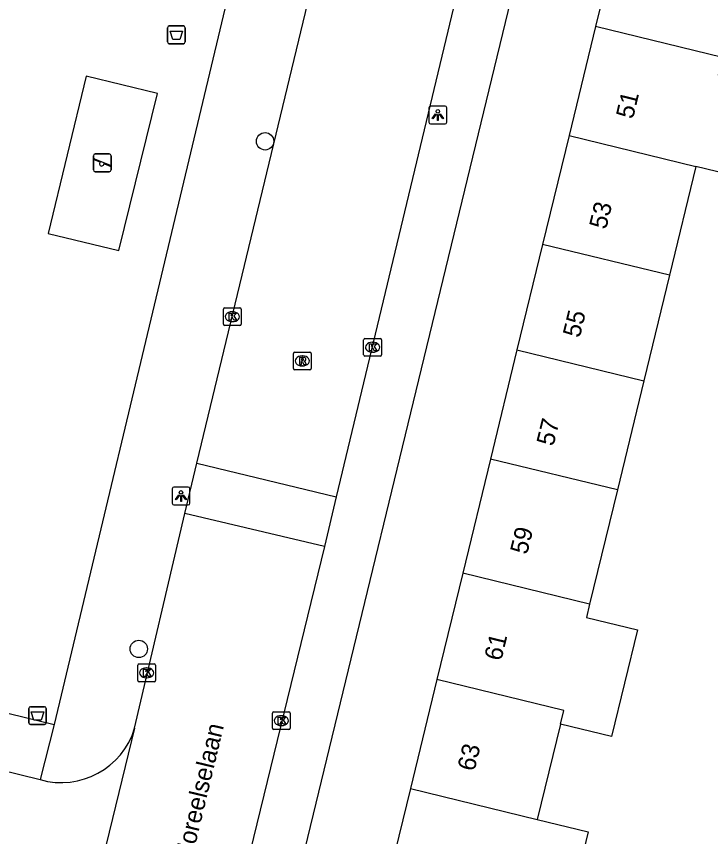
# Model space of a CAD drawing. Extents: x 162812 to 163818, y 381639 to 382470.
# Drawn here: x 163164.66 to 163203.73, y 382135.2 to 382181.34 of the extents above; entities that cross this region are included whole.
import ezdxf

# ---------------------------------------------------------------- set-up
doc = ezdxf.new("R2010")
doc.units = 0
for name, color, linetype in [('IMGEO_Afvalbak', 7, 'Continuous'), ('IMGEO_Boom', 7, 'Continuous'), ('IMGEO_Groenvoorziening', 7, 'Continuous'), ('IMGEO_Kolk', 7, 'Continuous'), ('IMGEO_Lichtpunt', 7, 'Continuous'), ('IMGEO_Openbare_ruimte_label', 7, 'Continuous'), ('IMGEO_Pand', 7, 'Continuous'), ('IMGEO_Pand_nummerreeks', 7, 'Continuous'), ('IMGEO_Rijbaan_lokaal_open', 7, 'Continuous'), ('IMGEO_Rioolput', 7, 'Continuous'), ('IMGEO_Speelvoorziening', 7, 'Continuous'), ('IMGEO_Voetpad_open', 7, 'Continuous')]:
    doc.layers.add(name, color=color, linetype=linetype)

msp = doc.modelspace()

# ---------------------------------------------------------------- linework, layer by layer
at = {"layer": 'IMGEO_Afvalbak'}
for p, q in [((163173.168, 382179.903), (163173.168, 382180.703)), ((163173.168, 382180.703), (163173.168, 382179.903)), ((163173.268, 382180.803), (163174.058, 382180.803)), ((163174.058, 382180.803), (163173.268, 382180.803)), ((163174.158, 382180.703), (163174.158, 382179.903)), ((163174.158, 382179.903), (163174.158, 382180.703)), ((163174.058, 382179.803), (163173.268, 382179.803)), ((163173.268, 382179.803), (163174.058, 382179.803)), ((163165.356, 382141.609), (163165.356, 382142.409)), ((163165.356, 382142.409), (163165.356, 382141.609)), ((163165.456, 382142.509), (163166.246, 382142.509)), ((163166.246, 382142.509), (163165.456, 382142.509)), ((163166.346, 382142.409), (163166.346, 382141.609)), ((163166.346, 382141.609), (163166.346, 382142.409)), ((163166.246, 382141.509), (163165.456, 382141.509)), ((163165.456, 382141.509), (163166.246, 382141.509))]:
    msp.add_line(p, q, dxfattribs=at)
for points in [[(163173.311, 382180.517), (163174.015, 382180.517), (163173.866, 382180.047), (163173.46, 382180.047), (163173.311, 382180.517)], [(163165.499, 382142.223), (163166.203, 382142.223), (163166.054, 382141.753), (163165.648, 382141.753), (163165.499, 382142.223)]]:
    msp.add_lwpolyline(points, dxfattribs=at)
for centre, start, end in [((163173.268, 382180.703), 90, 180), ((163173.268, 382180.703), 90, 180), ((163174.058, 382180.703), 0, 90), ((163174.058, 382180.703), 360, 90), ((163173.268, 382179.903), 180, 270), ((163173.268, 382179.903), 180, 270), ((163174.058, 382179.903), 270, 0), ((163174.058, 382179.903), 270, 0), ((163165.456, 382142.409), 90, 180), ((163165.456, 382142.409), 90, 180), ((163166.246, 382142.409), 0, 90), ((163166.246, 382142.409), 360, 90), ((163165.456, 382141.609), 180, 270), ((163165.456, 382141.609), 180, 270), ((163166.246, 382141.609), 270, 0), ((163166.246, 382141.609), 270, 0)]:
    msp.add_arc(centre, 0.1, start, end, dxfattribs=at)
at = {"layer": 'IMGEO_Boom'}
for centre in [(163178.659, 382174.314), (163171.551, 382145.761)]:
    msp.add_circle(centre, 0.489, dxfattribs=at)
at = {"layer": 'IMGEO_Groenvoorziening'}
msp.add_lwpolyline([(163170.426, 382168.164), (163172.601, 382177.004), (163168.596, 382177.981), (163166.453, 382169.132), (163170.426, 382168.164)], dxfattribs=at)
at = {"layer": 'IMGEO_Kolk'}
for p, q in [((163176.311, 382164.023), (163176.311, 382164.875)), ((163176.386, 382164.949), (163177.238, 382164.949)), ((163177.312, 382164.875), (163177.312, 382164.023)), ((163176.799, 382164.729), (163176.824, 382164.729)), ((163177.238, 382163.949), (163176.386, 382163.949)), ((163176.822, 382164.169), (163176.797, 382164.169)), ((163184.206, 382162.303), (163184.206, 382163.155)), ((163184.281, 382163.229), (163185.133, 382163.229)), ((163184.694, 382163.009), (163184.719, 382163.009)), ((163185.207, 382163.155), (163185.207, 382162.303)), ((163184.717, 382162.449), (163184.692, 382162.449)), ((163185.133, 382162.229), (163184.281, 382162.229)), ((163171.568, 382144.916), (163172.42, 382144.916)), ((163171.493, 382143.99), (163171.493, 382144.842)), ((163171.981, 382144.696), (163172.006, 382144.696)), ((163172.494, 382144.842), (163172.494, 382143.99)), ((163172.004, 382144.136), (163171.979, 382144.136)), ((163172.42, 382143.916), (163171.568, 382143.916)), ((163179.075, 382141.301), (163179.075, 382142.153)), ((163179.15, 382142.227), (163180.002, 382142.227)), ((163180.076, 382142.153), (163180.076, 382141.301)), ((163179.563, 382142.007), (163179.588, 382142.007)), ((163180.002, 382141.227), (163179.15, 382141.227)), ((163179.586, 382141.447), (163179.561, 382141.447))]:
    msp.add_line(p, q, dxfattribs=at)
for points in [[(163176.311, 382164.023), (163176.311, 382164.875)], [(163176.386, 382164.949), (163177.238, 382164.949)], [(163177.312, 382164.875), (163177.312, 382164.023)], [(163176.632, 382164.649), (163176.755, 382164.649), (163176.755, 382164.498), (163176.885, 382164.649), (163177.049, 382164.649), (163176.903, 382164.498), (163177.056, 382164.249), (163176.904, 382164.249), (163176.819, 382164.413), (163176.755, 382164.346), (163176.755, 382164.249), (163176.632, 382164.249), (163176.632, 382164.649)], [(163177.238, 382163.949), (163176.386, 382163.949)], [(163184.206, 382162.303), (163184.206, 382163.155)], [(163184.281, 382163.229), (163185.133, 382163.229)], [(163184.527, 382162.929), (163184.65, 382162.929), (163184.65, 382162.778), (163184.78, 382162.929), (163184.944, 382162.929), (163184.798, 382162.778), (163184.951, 382162.529), (163184.799, 382162.529), (163184.714, 382162.693), (163184.65, 382162.626), (163184.65, 382162.529), (163184.527, 382162.529), (163184.527, 382162.929)], [(163185.207, 382163.155), (163185.207, 382162.303)], [(163185.133, 382162.229), (163184.281, 382162.229)], [(163171.568, 382144.916), (163172.42, 382144.916)], [(163171.493, 382143.99), (163171.493, 382144.842)], [(163171.814, 382144.616), (163171.937, 382144.616), (163171.937, 382144.465), (163172.067, 382144.616), (163172.231, 382144.616), (163172.085, 382144.465), (163172.238, 382144.216), (163172.086, 382144.216), (163172.001, 382144.38), (163171.937, 382144.313), (163171.937, 382144.216), (163171.814, 382144.216), (163171.814, 382144.616)], [(163172.494, 382144.842), (163172.494, 382143.99)], [(163172.42, 382143.916), (163171.568, 382143.916)], [(163179.075, 382141.301), (163179.075, 382142.153)], [(163179.15, 382142.227), (163180.002, 382142.227)], [(163180.076, 382142.153), (163180.076, 382141.301)], [(163179.396, 382141.927), (163179.519, 382141.927), (163179.519, 382141.776), (163179.649, 382141.927), (163179.813, 382141.927), (163179.667, 382141.776), (163179.82, 382141.527), (163179.668, 382141.527), (163179.583, 382141.691), (163179.519, 382141.624), (163179.519, 382141.527), (163179.396, 382141.527), (163179.396, 382141.927)], [(163180.002, 382141.227), (163179.15, 382141.227)]]:
    msp.add_lwpolyline(points, dxfattribs=at)
for centre, start, end in [((163176.388, 382164.873), 91.552, 178.448), ((163176.388, 382164.873), 91.552, 178.448), ((163177.236, 382164.873), 1.552, 88.448), ((163177.236, 382164.873), 1.552, 88.448), ((163176.388, 382164.025), 181.552, 268.448), ((163176.388, 382164.025), 181.552, 268.448), ((163177.236, 382164.025), 271.552, 358.448), ((163177.236, 382164.025), 271.552, 358.448), ((163184.283, 382163.153), 91.552, 178.448), ((163184.283, 382163.153), 91.552, 178.448), ((163185.131, 382163.153), 1.552, 88.448), ((163185.131, 382163.153), 1.552, 88.448), ((163184.283, 382162.305), 181.552, 268.448), ((163184.283, 382162.305), 181.552, 268.448), ((163185.131, 382162.305), 271.552, 358.448), ((163185.131, 382162.305), 271.552, 358.448), ((163171.57, 382144.84), 91.552, 178.448), ((163171.57, 382144.84), 91.552, 178.448), ((163172.418, 382144.84), 1.552, 88.448), ((163172.418, 382144.84), 1.552, 88.448), ((163171.57, 382143.992), 181.552, 268.448), ((163171.57, 382143.992), 181.552, 268.448), ((163172.418, 382143.992), 271.552, 358.448), ((163172.418, 382143.992), 271.552, 358.448), ((163179.152, 382142.151), 91.552, 178.448), ((163179.152, 382142.151), 91.552, 178.448), ((163180, 382142.151), 1.552, 88.448), ((163180, 382142.151), 1.552, 88.448), ((163179.152, 382141.303), 181.552, 268.448), ((163179.152, 382141.303), 181.552, 268.448), ((163180, 382141.303), 271.552, 358.448), ((163180, 382141.303), 271.552, 358.448)]:
    msp.add_arc(centre, 0.0765, start, end, dxfattribs=at)
for centre, major_axis, ratio, start_param, end_param in [((163176.798, 382164.449), (-0.387, 0.002), 0.722429, 4.712389, 7.853982), ((163176.823, 382164.449), (-0.39, 0.002), 0.717154, 1.570796, 4.712389), ((163184.693, 382162.729), (-0.387, 0.002), 0.722429, 4.712389, 7.853982), ((163184.718, 382162.729), (-0.39, 0.002), 0.717154, 1.570796, 4.712389), ((163171.98, 382144.416), (-0.387, 0.002), 0.722429, 4.712389, 7.853982), ((163172.005, 382144.416), (-0.39, 0.002), 0.717154, 1.570796, 4.712389), ((163179.562, 382141.727), (-0.387, 0.002), 0.722429, 4.712389, 7.853982), ((163179.587, 382141.727), (-0.39, 0.002), 0.717154, 1.570796, 4.712389)]:
    msp.add_ellipse(centre, major_axis=major_axis, ratio=ratio, start_param=start_param, end_param=end_param, dxfattribs=at)
at = {"layer": 'IMGEO_Lichtpunt'}
for p, q in [((163188.785, 382176.294), (163187.977, 382176.294)), ((163188.785, 382176.294), (163187.977, 382176.294)), ((163187.883, 382176.199), (163187.883, 382175.392)), ((163187.883, 382176.199), (163187.883, 382175.392)), ((163188.879, 382175.392), (163188.879, 382176.199)), ((163188.879, 382175.392), (163188.879, 382176.199)), ((163187.977, 382175.298), (163188.785, 382175.298)), ((163187.977, 382175.298), (163188.785, 382175.298)), ((163173.431, 382154.768), (163173.431, 382153.961)), ((163173.431, 382154.768), (163173.431, 382153.961)), ((163174.333, 382154.863), (163173.525, 382154.863)), ((163174.333, 382154.863), (163173.525, 382154.863)), ((163174.427, 382153.961), (163174.427, 382154.768)), ((163174.427, 382153.961), (163174.427, 382154.768)), ((163173.525, 382153.867), (163174.333, 382153.867)), ((163173.525, 382153.867), (163174.333, 382153.867))]:
    msp.add_line(p, q, dxfattribs=at)
for points in [[(163188.257, 382175.863), (163188.296, 382175.835), (163188.108, 382175.573), (163188.07, 382175.6), (163188.257, 382175.863)], [(163188.359, 382175.815), (163188.406, 382175.815), (163188.406, 382175.493), (163188.359, 382175.493), (163188.359, 382175.815)], [(163188.469, 382175.835), (163188.507, 382175.862), (163188.694, 382175.6), (163188.655, 382175.572), (163188.469, 382175.835)], [(163173.805, 382154.432), (163173.844, 382154.404), (163173.656, 382154.142), (163173.618, 382154.169), (163173.805, 382154.432)], [(163173.907, 382154.384), (163173.954, 382154.384), (163173.954, 382154.062), (163173.907, 382154.062), (163173.907, 382154.384)], [(163174.017, 382154.404), (163174.055, 382154.431), (163174.242, 382154.169), (163174.203, 382154.141), (163174.017, 382154.404)]]:
    msp.add_lwpolyline(points, dxfattribs=at)
for centre in [(163188.382, 382175.997), (163173.93, 382154.566)]:
    msp.add_circle(centre, 0.0994, dxfattribs=at)
for centre, start, end in [((163187.977, 382176.199), 90, 180), ((163187.977, 382176.199), 90, 180), ((163188.785, 382176.199), 0, 90), ((163188.785, 382176.199), 0, 90), ((163187.977, 382175.392), 180, 270), ((163187.977, 382175.392), 180, 270), ((163188.785, 382175.392), 270, 0), ((163188.785, 382175.392), 270, 360), ((163173.525, 382154.768), 90, 180), ((163173.525, 382154.768), 90, 180), ((163174.333, 382154.768), 0, 90), ((163174.333, 382154.768), 0, 90), ((163173.525, 382153.961), 180, 270), ((163173.525, 382153.961), 180, 270), ((163174.333, 382153.961), 270, 0), ((163174.333, 382153.961), 270, 360)]:
    msp.add_arc(centre, 0.0946, start, end, dxfattribs=at)
at = {"layer": 'IMGEO_Pand'}
for points in [[(163198.564, 382186.142), (163197.258, 382180.77)], [(163197.258, 382180.77), (163195.768, 382174.642)], [(163204.399, 382179.034), (163197.258, 382180.77)], [(163204.399, 382179.034), (163204.155, 382178.029), (163207.163, 382177.298), (163205.917, 382172.175), (163202.909, 382172.906)], [(163195.768, 382174.642), (163194.277, 382168.512)], [(163195.768, 382174.642), (163202.909, 382172.906)], [(163202.909, 382172.906), (163201.419, 382166.776)], [(163194.277, 382168.512), (163192.835, 382162.579)], [(163201.419, 382166.776), (163194.277, 382168.512)], [(163201.419, 382166.776), (163199.976, 382160.843)], [(163192.835, 382162.579), (163191.343, 382156.444)], [(163192.835, 382162.579), (163199.976, 382160.843)], [(163199.976, 382160.843), (163198.484, 382154.708)], [(163191.343, 382156.444), (163189.78, 382150.015)], [(163198.484, 382154.708), (163191.343, 382156.444)], [(163198.484, 382154.708), (163196.921, 382148.278)], [(163189.78, 382150.015), (163188.325, 382144.032)], [(163196.921, 382148.278), (163189.78, 382150.015)], [(163196.921, 382148.278), (163196.74, 382147.532), (163199.612, 382146.833), (163198.151, 382140.827), (163195.279, 382141.526)], [(163188.325, 382144.032), (163186.835, 382137.904)], [(163195.279, 382141.526), (163195.466, 382142.295), (163188.325, 382144.032)], [(163195.279, 382141.526), (163193.976, 382136.167)], [(163186.835, 382137.904), (163185.308, 382131.626)], [(163186.835, 382137.904), (163193.976, 382136.167)], [(163193.976, 382136.167), (163196.846, 382135.469), (163195.32, 382129.191)]]:
    msp.add_lwpolyline(points, dxfattribs=at)
at = {"layer": 'IMGEO_Rijbaan_lokaal_open'}
for points in [[(163174.825, 382156.215), (163189.971, 382219.062)], [(163197.737, 382217.199), (163182.664, 382154.325)], [(163073.057, 382162.84), (163080.292, 382160.099), (163088.105, 382157.675), (163100.812, 382154.423), (163165.995, 382138.411)], [(163174.142, 382153.38), (163174.825, 382156.215)], [(163174.825, 382156.215), (163182.664, 382154.325)], [(163182.664, 382154.325), (163181.993, 382151.527)], [(163171.317, 382141.304), (163174.142, 382153.38)], [(163181.993, 382151.527), (163174.142, 382153.38)], [(163181.993, 382151.527), (163172.306, 382111.79)], [(163171.317, 382141.304), (163167.754, 382126.763)]]:
    msp.add_lwpolyline(points, dxfattribs=at)
msp.add_arc((163167.184, 382142.565), 4.321, 254.0197, 343.0366, dxfattribs=at)
at = {"layer": 'IMGEO_Rioolput'}
for p, q in [((163180.328, 382162.461), (163181.18, 382162.461)), ((163180.253, 382161.535), (163180.253, 382162.387)), ((163180.741, 382162.241), (163180.766, 382162.241)), ((163181.254, 382162.387), (163181.254, 382161.535)), ((163180.764, 382161.681), (163180.739, 382161.681)), ((163181.18, 382161.461), (163180.328, 382161.461))]:
    msp.add_line(p, q, dxfattribs=at)
for points in [[(163180.328, 382162.461), (163181.18, 382162.461)], [(163180.253, 382161.535), (163180.253, 382162.387)], [(163180.842, 382162.159), (163180.59, 382162.161), (163180.59, 382161.761)], [(163180.768, 382162.08), (163180.714, 382162.08), (163180.714, 382161.999)], [(163180.714, 382161.999), (163180.766, 382161.999)], [(163181.254, 382162.387), (163181.254, 382161.535)], [(163180.59, 382161.761), (163180.714, 382161.761), (163180.714, 382161.923), (163180.725, 382161.923)], [(163180.772, 382161.894), (163180.843, 382161.761), (163180.983, 382161.761), (163180.918, 382161.887)], [(163181.18, 382161.461), (163180.328, 382161.461)]]:
    msp.add_lwpolyline(points, dxfattribs=at)
for centre, radius, start, end in [((163180.33, 382162.385), 0.0765, 91.552, 178.448), ((163180.33, 382162.385), 0.0765, 91.552, 178.448), ((163181.178, 382162.385), 0.0765, 1.552, 88.448), ((163181.178, 382162.385), 0.0765, 1.552, 88.448), ((163180.75, 382162.188), 0.19, 274.7715, 282.9687), ((163180.774, 382161.984), 0.0964, 77.0061, 93.1865), ((163180.788, 382162.041), 0.0378, 276.6634, 79.6772), ((163180.841, 382162.049), 0.109, 350.3612, 89.416), ((163180.839, 382162.049), 0.112, 277.5842, 350.9817), ((163180.33, 382161.537), 0.0765, 181.552, 268.448), ((163180.33, 382161.537), 0.0765, 181.552, 268.448), ((163180.724, 382161.87), 0.0533, 26.0293, 88.6989), ((163180.823, 382161.834), 0.108, 29.5134, 73.7905), ((163181.178, 382161.537), 0.0765, 271.552, 358.448), ((163181.178, 382161.537), 0.0765, 271.552, 358.448)]:
    msp.add_arc(centre, radius, start, end, dxfattribs=at)
for centre, major_axis, ratio, start_param, end_param in [((163180.74, 382161.961), (-0.387, 0.002), 0.722429, 4.712389, 7.853982), ((163180.765, 382161.961), (-0.39, 0.002), 0.717154, 1.570796, 4.712389)]:
    msp.add_ellipse(centre, major_axis=major_axis, ratio=ratio, start_param=start_param, end_param=end_param, dxfattribs=at)
at = {"layer": 'IMGEO_Speelvoorziening'}
for p, q in [((163169.097, 382173.606), (163169.887, 382173.606)), ((163169.887, 382173.606), (163169.097, 382173.606)), ((163168.997, 382172.706), (163168.997, 382173.506)), ((163168.997, 382173.506), (163168.997, 382172.706)), ((163169.38, 382173.134), (163169.041, 382173.271)), ((163169.066, 382173.331), (163169.942, 382172.978)), ((163169.918, 382172.918), (163169.578, 382173.055)), ((163169.987, 382173.506), (163169.987, 382172.706)), ((163169.987, 382172.706), (163169.987, 382173.506)), ((163169.887, 382172.606), (163169.097, 382172.606)), ((163169.097, 382172.606), (163169.887, 382172.606))]:
    msp.add_line(p, q, dxfattribs=at)
for centre, radius, start, end in [((163169.097, 382173.506), 0.1, 90, 180), ((163169.097, 382173.506), 0.1, 90, 180), ((163169.887, 382173.506), 0.1, 0, 90), ((163169.887, 382173.506), 0.1, 360, 90), ((163169.054, 382173.301), 0.0327, 68.078, 248.078), ((163169.459, 382173.044), 0.12, 130.9928, 5.1632), ((163169.097, 382172.706), 0.1, 180, 270), ((163169.097, 382172.706), 0.1, 180, 270), ((163169.887, 382172.706), 0.1, 270, 0), ((163169.887, 382172.706), 0.1, 270, 0), ((163169.93, 382172.948), 0.0327, 248.078, 68.078)]:
    msp.add_arc(centre, radius, start, end, dxfattribs=at)
at = {"layer": 'IMGEO_Voetpad_open'}
for points in [[(163181.162, 382201.749), (163166.779, 382141.517)], [(163174.616, 382107.997), (163176.66, 382116.978), (163193.704, 382187.277)], [(163135.606, 382149.117), (163166.779, 382141.517)], [(163166.779, 382141.517), (163165.995, 382138.411)]]:
    msp.add_lwpolyline(points, dxfattribs=at)

# ---------------------------------------------------------------- texts
at = {"layer": 'IMGEO_Openbare_ruimte_label'}
msp.add_text('Moreelselaan', height=1, rotation=76.5332, dxfattribs=at).set_placement((163174.477, 382133.634))
at = {"layer": 'IMGEO_Pand_nummerreeks'}
for s, rotation, p in [('51', 76.3352, (163199.359, 382175.529)), ('53', 76.3336, (163197.85, 382169.322)), ('55', 76.3336, (163196.367, 382163.225)), ('57', 76.3336, (163194.885, 382157.128)), ('59', 76.3336, (163193.402, 382151.031)), ('61', 76.3352, (163191.947, 382145.044)), ('63', 76.3352, (163190.437, 382138.837))]:
    msp.add_text(s, height=1, rotation=rotation, dxfattribs=at).set_placement(p)

doc.saveas('drawing.dxf')
